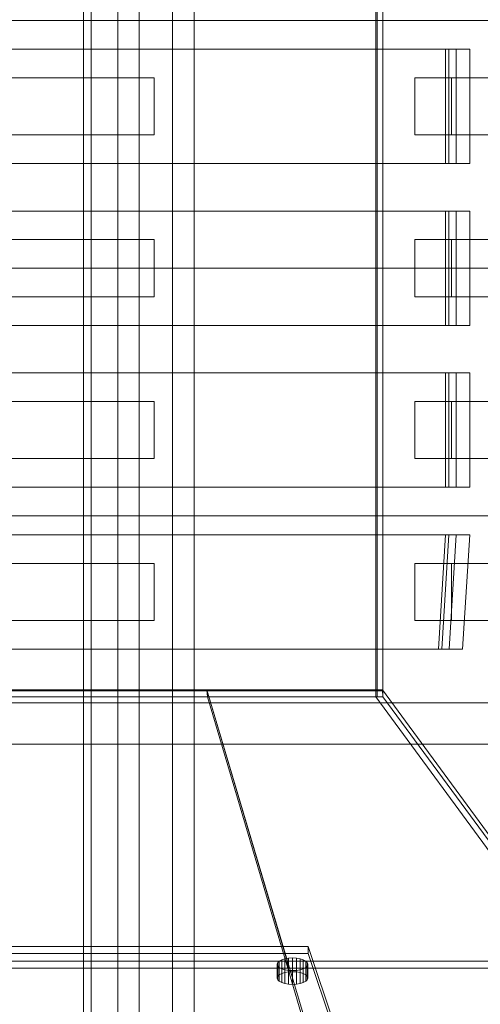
# Model space of a CAD drawing. Header units: millimetres. Extents: x -4395 to 65662, y -65530 to 6847.
# Tile 496 of 656: x 2009 to 2250, y -18387 to -17870. Entities that reach past the tile are written whole.
import ezdxf

# ---------------------------------------------------------------- set-up
doc = ezdxf.new("R2010")
doc.units = ezdxf.units.MM
doc.layers.add('superior_C01', color=7, linetype='Continuous', lineweight=0)
doc.layers.add('superior_tolva-C01', color=7, linetype='Continuous', lineweight=0)

msp = doc.modelspace()

# ---------------------------------------------------------------- linework, layer by layer
at = {"layer": 'superior_C01'}
for p, q in [((2042.267, -17450), (2042.267, -18550)), ((2046.267, -18550), (2046.267, -17450)), ((2060.214, -17550), (2060.214, -18450)), ((2071.504, -18450), (2071.504, -17550)), ((2088.995, -18450), (2088.995, -17550)), ((2100.285, -17550), (2100.285, -18450)), ((1914.367, -17870), (2854.991, -17870)), ((2856.675, -17870), (1916.05, -17870)), ((2232.213, -17885), (1915.472, -17885)), ((2233.907, -17885), (1917.166, -17885)), ((2237.858, -17885), (1921.117, -17885)), ((1928.174, -17885), (2244.915, -17885)), ((2232.213, -17945), (2232.213, -17885)), ((2232.213, -17885), (2233.907, -17885)), ((2233.907, -17945), (2233.907, -17885)), ((2233.907, -17885), (2237.858, -17885)), ((2237.858, -17945), (2237.858, -17885)), ((2237.858, -17885), (2244.915, -17885)), ((2244.915, -17885), (2244.915, -17945)), ((2060.214, -17900), (1942.571, -17900)), ((1961.758, -17900), (2079.401, -17900)), ((2060.214, -17930), (2060.214, -17900)), ((2060.214, -17900), (2079.401, -17900)), ((2079.401, -17900), (2079.401, -17930)), ((2235.307, -17900), (2216.12, -17900)), ((2216.12, -17900), (2216.12, -17930)), ((2333.626, -17900), (2216.12, -17900)), ((2235.307, -17930), (2235.307, -17900)), ((2235.307, -17900), (2352.813, -17900)), ((1942.571, -17930), (2060.214, -17930)), ((2079.401, -17930), (1961.758, -17930)), ((2079.401, -17930), (2060.214, -17930)), ((2216.12, -17930), (2235.307, -17930)), ((2216.12, -17930), (2333.626, -17930)), ((2352.813, -17930), (2235.307, -17930)), ((1915.472, -17945), (2232.213, -17945)), ((1917.166, -17945), (2233.907, -17945)), ((1921.117, -17945), (2237.858, -17945)), ((2244.915, -17945), (1928.174, -17945)), ((2233.907, -17945), (2232.213, -17945)), ((2237.858, -17945), (2233.907, -17945)), ((2244.915, -17945), (2237.858, -17945)), ((2232.213, -17970), (1915.472, -17970)), ((2233.907, -17970), (1917.166, -17970)), ((2237.858, -17970), (1921.117, -17970)), ((1928.174, -17970), (2244.915, -17970)), ((2232.213, -18030), (2232.213, -17970)), ((2232.213, -17970), (2233.907, -17970)), ((2233.907, -18030), (2233.907, -17970)), ((2233.907, -17970), (2237.858, -17970)), ((2237.858, -18030), (2237.858, -17970)), ((2237.858, -17970), (2244.915, -17970)), ((2244.915, -17970), (2244.915, -18030)), ((2060.214, -17985), (1942.571, -17985)), ((1961.758, -17985), (2079.401, -17985)), ((2060.214, -18015), (2060.214, -17985)), ((2060.214, -17985), (2079.401, -17985)), ((2079.401, -17985), (2079.401, -18015)), ((2235.307, -17985), (2216.12, -17985)), ((2216.12, -17985), (2216.12, -18015)), ((2333.626, -17985), (2216.12, -17985)), ((2235.307, -18015), (2235.307, -17985)), ((2235.307, -17985), (2352.813, -17985)), ((1914.367, -18000), (2854.991, -18000)), ((2856.675, -18000), (1916.05, -18000)), ((1942.571, -18015), (2060.214, -18015)), ((2079.401, -18015), (1961.758, -18015)), ((2079.401, -18015), (2060.214, -18015)), ((2216.12, -18015), (2235.307, -18015)), ((2216.12, -18015), (2333.626, -18015)), ((2352.813, -18015), (2235.307, -18015)), ((1915.472, -18030), (2232.213, -18030)), ((1917.166, -18030), (2233.907, -18030)), ((1921.117, -18030), (2237.858, -18030)), ((2244.915, -18030), (1928.174, -18030)), ((2233.907, -18030), (2232.213, -18030)), ((2237.858, -18030), (2233.907, -18030)), ((2244.915, -18030), (2237.858, -18030)), ((2232.213, -18055), (1915.472, -18055)), ((2233.907, -18055), (1917.166, -18055)), ((2237.858, -18055), (1921.117, -18055)), ((1928.174, -18055), (2244.915, -18055)), ((2232.213, -18115), (2232.213, -18055)), ((2232.213, -18055), (2233.907, -18055)), ((2233.907, -18115), (2233.907, -18055)), ((2233.907, -18055), (2237.858, -18055)), ((2237.858, -18115), (2237.858, -18055)), ((2237.858, -18055), (2244.915, -18055)), ((2244.915, -18055), (2244.915, -18115)), ((2060.214, -18070), (1942.571, -18070)), ((1961.758, -18070), (2079.401, -18070)), ((2060.214, -18100), (2060.214, -18070)), ((2060.214, -18070), (2079.401, -18070)), ((2079.401, -18070), (2079.401, -18100)), ((2235.307, -18070), (2216.12, -18070)), ((2216.12, -18070), (2216.12, -18100)), ((2333.626, -18070), (2216.12, -18070)), ((2235.307, -18100), (2235.307, -18070)), ((2235.307, -18070), (2352.813, -18070)), ((1942.571, -18100), (2060.214, -18100)), ((2079.401, -18100), (1961.758, -18100)), ((2079.401, -18100), (2060.214, -18100)), ((2216.12, -18100), (2235.307, -18100)), ((2216.12, -18100), (2333.626, -18100)), ((2352.813, -18100), (2235.307, -18100)), ((1915.472, -18115), (2232.213, -18115)), ((1917.166, -18115), (2233.907, -18115)), ((1921.117, -18115), (2237.858, -18115)), ((2244.915, -18115), (1928.174, -18115)), ((2233.907, -18115), (2232.213, -18115)), ((2237.858, -18115), (2233.907, -18115)), ((2244.915, -18115), (2237.858, -18115)), ((1914.367, -18130), (2854.991, -18130)), ((2856.675, -18130), (1916.05, -18130)), ((2232.213, -18140), (1915.472, -18140)), ((2233.907, -18140), (1917.166, -18140)), ((2237.858, -18140), (1921.117, -18140)), ((1928.174, -18140), (2244.915, -18140)), ((2228.512, -18200), (2232.213, -18140)), ((2230.206, -18200), (2233.907, -18140)), ((2232.213, -18140), (2233.907, -18140)), ((2233.907, -18140), (2237.858, -18140)), ((2234.157, -18200), (2237.858, -18140)), ((2237.858, -18140), (2244.915, -18140)), ((2244.915, -18140), (2241.213, -18200)), ((2060.214, -18155), (1942.571, -18155)), ((1961.758, -18155), (2079.401, -18155)), ((2060.214, -18185), (2060.214, -18155)), ((2060.214, -18155), (2079.401, -18155)), ((2079.401, -18155), (2079.401, -18185)), ((2235.307, -18155), (2216.12, -18155)), ((2216.12, -18155), (2216.12, -18185)), ((2333.626, -18155), (2216.12, -18155)), ((2235.307, -18185), (2235.307, -18155)), ((2235.307, -18155), (2352.813, -18155)), ((1942.571, -18185), (2060.214, -18185)), ((2079.401, -18185), (1961.758, -18185)), ((2079.401, -18185), (2060.214, -18185)), ((2216.12, -18185), (2235.307, -18185)), ((2216.12, -18185), (2333.626, -18185)), ((2352.813, -18185), (2235.307, -18185)), ((1915.472, -18200), (2228.512, -18200)), ((1917.166, -18200), (2230.206, -18200)), ((1921.117, -18200), (2234.157, -18200)), ((2241.213, -18200), (1928.174, -18200)), ((2230.206, -18200), (2228.512, -18200)), ((2234.157, -18200), (2230.206, -18200)), ((2241.213, -18200), (2234.157, -18200)), ((2835.677, -18228.298), (1895.052, -18228.298)), ((1896.736, -18228.298), (2837.361, -18228.298)), ((10210.031, -18250), (1105.699, -18250)), ((1107.119, -18250), (10211.451, -18250))]:
    msp.add_line(p, q, dxfattribs=at)
at = {"layer": 'superior_tolva-C01'}
for p, q in [((2195.657, -17775), (2195.657, -18225)), ((2196.398, -18225), (2196.398, -17775)), ((2199.398, -18225), (2199.398, -17775)), ((1911.451, -18222), (2199.398, -18222)), ((1911.451, -18225), (2199.398, -18225)), ((2107.07, -18221.389), (2003.409, -18221.389)), ((2003.594, -18225), (2107.255, -18225)), ((2199.203, -18221.435), (2107.06, -18221.435)), ((2107.06, -18221.435), (2149.219, -18363.935)), ((2107.255, -18225), (2107.06, -18221.435)), ((2149.229, -18363.889), (2107.07, -18221.389)), ((2107.255, -18225), (2107.07, -18221.389)), ((2107.255, -18225), (2149.414, -18367.5)), ((2107.255, -18225), (2199.398, -18225)), ((2195.657, -18225), (2470.459, -18600)), ((2199.398, -18225), (2195.657, -18225)), ((2196.398, -18225), (2199.398, -18225)), ((2303.627, -18363.935), (2199.203, -18221.435)), ((2199.398, -18225), (2199.203, -18221.435)), ((2199.398, -18225), (2199.398, -18222)), ((2199.398, -18225), (2303.823, -18367.5)), ((2474.2, -18600), (2199.398, -18225)), ((1963.891, -18356.25), (2160.101, -18356.25)), ((2160.101, -18356.25), (2210.623, -18506.25)), ((2160.101, -18356.25), (2160.101, -18359.88)), ((2160.101, -18359.88), (1963.891, -18359.88)), ((1975.519, -18363.889), (2149.229, -18363.889)), ((2144.188, -18364.635), (2143.915, -18365.505)), ((2144.987, -18363.825), (2144.188, -18364.635)), ((2144.188, -18364.635), (2144.188, -18371.895)), ((2146.259, -18363.129), (2144.987, -18363.825)), ((2144.987, -18363.825), (2144.987, -18371.085)), ((2147.915, -18362.595), (2146.259, -18363.129)), ((2146.259, -18363.129), (2146.259, -18370.389)), ((2149.845, -18362.259), (2147.915, -18362.595)), ((2147.915, -18362.595), (2147.915, -18369.855)), ((2149.219, -18363.935), (2303.627, -18363.935)), ((2149.219, -18363.935), (2149.414, -18367.5)), ((2149.414, -18367.5), (2149.229, -18363.889)), ((2303.758, -18363.924), (2149.35, -18363.924)), ((2149.35, -18363.924), (2187.071, -18491.424)), ((2149.414, -18367.5), (2149.35, -18363.924)), ((2151.915, -18362.145), (2149.845, -18362.259)), ((2149.845, -18362.259), (2149.845, -18369.519)), ((2153.986, -18362.259), (2151.915, -18362.145)), ((2151.915, -18362.145), (2151.915, -18369.405)), ((2155.915, -18362.595), (2153.986, -18362.259)), ((2153.986, -18362.259), (2153.986, -18369.519)), ((2157.572, -18363.129), (2155.915, -18362.595)), ((2155.915, -18362.595), (2155.915, -18369.855)), ((2158.844, -18363.825), (2157.572, -18363.129)), ((2157.572, -18363.129), (2157.572, -18370.389)), ((2159.643, -18364.635), (2158.844, -18363.825)), ((2158.844, -18363.825), (2158.844, -18371.085)), ((2159.915, -18365.505), (2159.643, -18364.635)), ((2159.643, -18364.635), (2159.643, -18371.895)), ((2210.623, -18509.88), (2160.101, -18359.88)), ((2149.414, -18367.5), (1975.704, -18367.5)), ((2143.915, -18365.505), (2144.188, -18366.375)), ((2143.915, -18372.765), (2143.915, -18365.505)), ((2144.188, -18366.375), (2144.987, -18367.185)), ((2144.188, -18366.375), (2144.188, -18373.635)), ((2144.987, -18367.185), (2146.259, -18367.881)), ((2144.987, -18367.185), (2144.987, -18374.445)), ((2146.259, -18367.881), (2147.915, -18368.415)), ((2146.259, -18367.881), (2146.259, -18375.141)), ((2146.259, -18370.389), (2147.915, -18369.855)), ((2147.915, -18368.415), (2149.845, -18368.751)), ((2147.915, -18368.415), (2147.915, -18375.675)), ((2147.915, -18369.855), (2149.845, -18369.519)), ((2187.135, -18495), (2149.414, -18367.5)), ((2149.414, -18367.5), (2303.823, -18367.5)), ((2149.845, -18368.751), (2151.915, -18368.865)), ((2149.845, -18368.751), (2149.845, -18376.011)), ((2149.845, -18369.519), (2151.915, -18369.405)), ((2151.915, -18368.865), (2153.986, -18368.751)), ((2151.915, -18368.865), (2151.915, -18376.125)), ((2151.915, -18369.405), (2153.986, -18369.519)), ((2153.986, -18368.751), (2155.915, -18368.415)), ((2153.986, -18368.751), (2153.986, -18376.011)), ((2153.986, -18369.519), (2155.915, -18369.855)), ((2155.915, -18368.415), (2157.572, -18367.881)), ((2155.915, -18368.415), (2155.915, -18375.675)), ((2155.915, -18369.855), (2157.572, -18370.389)), ((2157.572, -18367.881), (2158.844, -18367.185)), ((2157.572, -18367.881), (2157.572, -18375.141)), ((2158.844, -18367.185), (2159.643, -18366.375)), ((2158.844, -18367.185), (2158.844, -18374.445)), ((2159.643, -18366.375), (2159.915, -18365.505)), ((2159.643, -18366.375), (2159.643, -18373.635)), ((2159.915, -18365.505), (2159.915, -18372.765)), ((2143.915, -18372.765), (2144.188, -18371.895)), ((2144.188, -18373.635), (2143.915, -18372.765)), ((2144.188, -18371.895), (2144.987, -18371.085)), ((2144.987, -18374.445), (2144.188, -18373.635)), ((2144.987, -18371.085), (2146.259, -18370.389)), ((2146.259, -18375.141), (2144.987, -18374.445)), ((2147.915, -18375.675), (2146.259, -18375.141)), ((2157.572, -18375.141), (2155.915, -18375.675)), ((2157.572, -18370.389), (2158.844, -18371.085)), ((2158.844, -18374.445), (2157.572, -18375.141)), ((2158.844, -18371.085), (2159.643, -18371.895)), ((2159.643, -18373.635), (2158.844, -18374.445)), ((2159.643, -18371.895), (2159.915, -18372.765)), ((2159.915, -18372.765), (2159.643, -18373.635)), ((2149.845, -18376.011), (2147.915, -18375.675)), ((2151.915, -18376.125), (2149.845, -18376.011)), ((2153.986, -18376.011), (2151.915, -18376.125)), ((2155.915, -18375.675), (2153.986, -18376.011))]:
    msp.add_line(p, q, dxfattribs=at)

doc.saveas('drawing.dxf')
